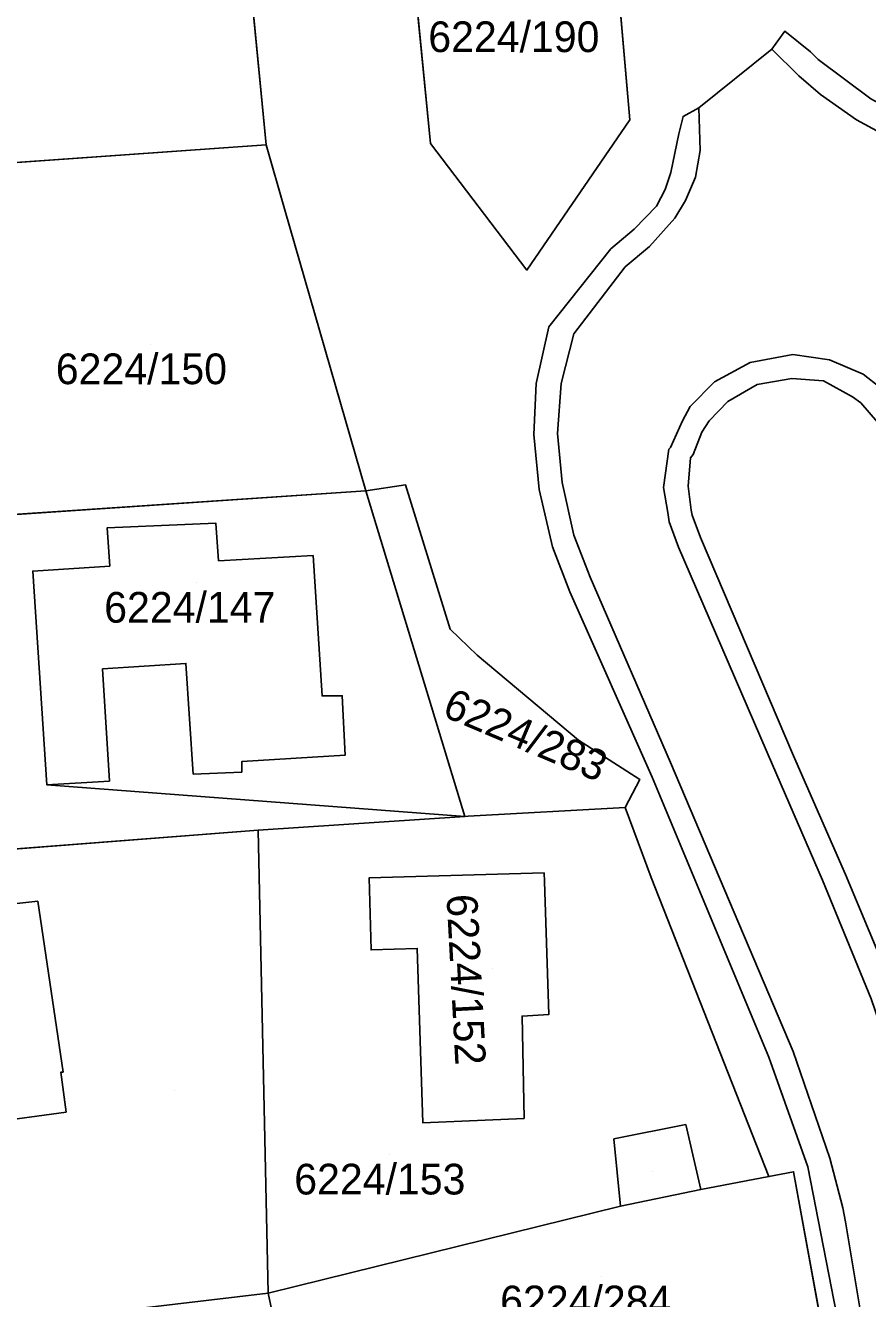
# Model space of a CAD drawing. Extents: x -266199 to -261993, y -1239047 to -1235108.
# Drawn here: x -263817.4 to -263762.5, y -1235963.6 to -1235880.6 of the extents above; entities that cross this region are included whole.
import ezdxf

# ---------------------------------------------------------------- set-up
doc = ezdxf.new("R2010")
doc.units = 0
for name, color, linetype in [('body_kn', 7, 'Continuous'), ('kladpar_druhypozemkov', 7, 'Continuous'), ('kladpar_hranice', 7, 'Continuous'), ('kladpar_parcelnecisla', 7, 'Continuous'), ('kladpar_plochy', 7, 'Continuous'), ('zappar_hrandruhpozemk', 7, 'Continuous')]:
    doc.layers.add(name, color=color, linetype=linetype)

msp = doc.modelspace()

# ---------------------------------------------------------------- linework, layer by layer
at = {"layer": 'body_kn'}
for p, q in [((-263767.91, -1235880.96), (-263767.91, -1235880.96)), ((-263768.76, -1235882.14), (-263768.76, -1235882.14)), ((-263768.76, -1235882.14), (-263768.76, -1235882.14)), ((-263766.25, -1235882.32), (-263766.25, -1235882.32)), ((-263765.75, -1235882.82), (-263765.75, -1235882.82)), ((-263767, -1235883.87), (-263767, -1235883.87)), ((-263765.6, -1235885.1), (-263765.6, -1235885.1)), ((-263773.53, -1235885.97), (-263773.53, -1235885.97)), ((-263778.03, -1235886.75), (-263778.03, -1235886.75)), ((-263774.55, -1235886.52), (-263774.55, -1235886.52)), ((-263763.25, -1235886.75), (-263763.25, -1235886.75)), ((-263774.82, -1235887.65), (-263774.82, -1235887.65)), ((-263801.72, -1235888.37), (-263801.72, -1235888.37)), ((-263801.72, -1235888.37), (-263801.72, -1235888.37)), ((-263791.01, -1235888.29), (-263791.01, -1235888.29)), ((-263791.01, -1235888.29), (-263791.01, -1235888.29)), ((-263773.44, -1235888.75), (-263773.44, -1235888.75)), ((-263775.35, -1235890.18), (-263775.35, -1235890.18)), ((-263773.75, -1235890.49), (-263773.75, -1235890.49)), ((-263775.71, -1235891.29), (-263775.71, -1235891.29)), ((-263774.39, -1235891.99), (-263774.39, -1235891.99)), ((-263800.52, -1235892.55), (-263800.52, -1235892.55)), ((-263776.28, -1235892.38), (-263776.28, -1235892.38)), ((-263775.08, -1235893.16), (-263775.08, -1235893.16)), ((-263777.73, -1235893.86), (-263777.73, -1235893.86)), ((-263779.26, -1235895.15), (-263779.26, -1235895.15)), ((-263776.75, -1235894.99), (-263776.75, -1235894.99)), ((-263784.73, -1235896.53), (-263784.73, -1235896.53)), ((-263778.33, -1235896.33), (-263778.33, -1235896.33)), ((-263783.31, -1235900.24), (-263783.31, -1235900.24)), ((-263781.67, -1235900.68), (-263781.67, -1235900.68)), ((-263770.18, -1235902.55), (-263770.18, -1235902.55)), ((-263767.39, -1235902.03), (-263767.39, -1235902.03)), ((-263765.01, -1235902.38), (-263765.01, -1235902.38)), ((-263767.46, -1235903.59), (-263767.46, -1235903.59)), ((-263762.82, -1235903.31), (-263762.82, -1235903.31)), ((-263784.13, -1235903.93), (-263784.13, -1235903.93)), ((-263782.49, -1235903.93), (-263782.49, -1235903.93)), ((-263772.51, -1235903.81), (-263772.51, -1235903.81)), ((-263769.72, -1235903.99), (-263769.72, -1235903.99)), ((-263765.4, -1235903.76), (-263765.4, -1235903.76)), ((-263771.63, -1235905.1), (-263771.63, -1235905.1)), ((-263763.51, -1235904.8), (-263763.51, -1235904.8)), ((-263762.96, -1235905.19), (-263762.96, -1235905.19)), ((-263774.08, -1235905.43), (-263774.08, -1235905.43)), ((-263774.6, -1235906.35), (-263774.6, -1235906.35)), ((-263772.85, -1235906.35), (-263772.85, -1235906.35)), ((-263784.27, -1235907.24), (-263784.27, -1235907.24)), ((-263782.73, -1235907.18), (-263782.73, -1235907.18)), ((-263773.32, -1235907.09), (-263773.32, -1235907.09)), ((-263775.49, -1235908.21), (-263775.49, -1235908.21)), ((-263775.37, -1235908.1), (-263775.37, -1235908.1)), ((-263773.89, -1235908.56), (-263773.89, -1235908.56)), ((-263774.06, -1235908.77), (-263774.06, -1235908.77)), ((-263795.23, -1235910.93), (-263795.23, -1235910.93)), ((-263795.23, -1235910.93), (-263795.23, -1235910.93)), ((-263792.64, -1235910.53), (-263792.64, -1235910.53)), ((-263792.64, -1235910.53), (-263792.64, -1235910.53)), ((-263783.93, -1235910.84), (-263783.93, -1235910.84)), ((-263782.44, -1235910.38), (-263782.44, -1235910.38)), ((-263775.82, -1235910.7), (-263775.82, -1235910.7)), ((-263774.21, -1235910.61), (-263774.21, -1235910.61)), ((-263775.55, -1235912.33), (-263775.55, -1235912.33)), ((-263774.03, -1235912.19), (-263774.03, -1235912.19)), ((-263773.95, -1235912.51), (-263773.95, -1235912.51)), ((-263812.08, -1235913.33), (-263812.08, -1235913.33)), ((-263805.01, -1235913.02), (-263805.01, -1235913.02)), ((-263775.46, -1235912.95), (-263775.46, -1235912.95)), ((-263781.68, -1235913.81), (-263781.68, -1235913.81)), ((-263773.41, -1235913.96), (-263773.41, -1235913.96)), ((-263798.66, -1235915.14), (-263798.66, -1235915.14)), ((-263783.07, -1235914.56), (-263783.07, -1235914.56)), ((-263774.84, -1235914.59), (-263774.84, -1235914.59)), ((-263811.92, -1235915.82), (-263811.92, -1235915.82)), ((-263804.82, -1235915.48), (-263804.82, -1235915.48)), ((-263816.93, -1235916.15), (-263816.93, -1235916.15)), ((-263780.6, -1235916.55), (-263780.6, -1235916.55)), ((-263781.94, -1235917.5), (-263781.94, -1235917.5)), ((-263789.73, -1235919.93), (-263789.73, -1235919.93)), ((-263787.97, -1235921.62), (-263787.97, -1235921.62)), ((-263812.38, -1235922.52), (-263812.38, -1235922.52)), ((-263806.95, -1235922.16), (-263806.95, -1235922.16)), ((-263798.08, -1235924.28), (-263798.08, -1235924.28)), ((-263796.76, -1235924.27), (-263796.76, -1235924.27)), ((-263781.37, -1235927.17), (-263781.37, -1235927.17)), ((-263803.3, -1235928.55), (-263803.3, -1235928.55)), ((-263796.58, -1235928.15), (-263796.58, -1235928.15)), ((-263767.35, -1235928.18), (-263767.35, -1235928.18)), ((-263806.47, -1235929.38), (-263806.47, -1235929.38)), ((-263803.31, -1235929.25), (-263803.31, -1235929.25)), ((-263775.37, -1235928.63), (-263775.37, -1235928.63)), ((-263768.72, -1235928.78), (-263768.72, -1235928.78)), ((-263816.02, -1235930.07), (-263816.02, -1235930.07)), ((-263816.02, -1235930.07), (-263816.02, -1235930.07)), ((-263811.94, -1235929.83), (-263811.94, -1235929.83)), ((-263811.94, -1235929.83), (-263811.94, -1235929.83)), ((-263777.38, -1235929.72), (-263777.38, -1235929.72)), ((-263776.57, -1235929.58), (-263776.57, -1235929.58)), ((-263778.32, -1235931.56), (-263778.32, -1235931.56)), ((-263778.32, -1235931.56), (-263778.32, -1235931.56)), ((-263788.78, -1235932.14), (-263788.78, -1235932.14)), ((-263788.78, -1235932.14), (-263788.78, -1235932.14)), ((-263788.55, -1235932.12), (-263788.55, -1235932.12)), ((-263802.25, -1235933.04), (-263802.25, -1235933.04)), ((-263783.61, -1235935.82), (-263783.61, -1235935.82)), ((-263763.97, -1235935.91), (-263763.97, -1235935.91)), ((-263795.02, -1235936.14), (-263795.02, -1235936.14)), ((-263795.02, -1235936.14), (-263795.02, -1235936.14)), ((-263783.59, -1235936.37), (-263783.59, -1235936.37)), ((-263776.64, -1235936.12), (-263776.64, -1235936.12)), ((-263765.47, -1235936.29), (-263765.47, -1235936.29)), ((-263816.6, -1235937.66), (-263816.6, -1235937.66)), ((-263794.88, -1235940.83), (-263794.88, -1235940.83)), ((-263791.88, -1235940.74), (-263791.88, -1235940.74)), ((-263785.04, -1235945.15), (-263785.04, -1235945.15)), ((-263783.29, -1235945.04), (-263783.29, -1235945.04)), ((-263767.37, -1235947.45), (-263767.37, -1235947.45)), ((-263768.97, -1235947.82), (-263768.97, -1235947.82)), ((-263815.1, -1235948.79), (-263815.1, -1235948.79)), ((-263814.95, -1235948.81), (-263814.95, -1235948.81)), ((-263814.76, -1235951.4), (-263814.76, -1235951.4)), ((-263791.52, -1235952.1), (-263791.52, -1235952.1)), ((-263784.91, -1235951.81), (-263784.91, -1235951.81)), ((-263774.37, -1235952.2), (-263774.37, -1235952.2)), ((-263779.07, -1235953.15), (-263779.07, -1235953.15)), ((-263766.42, -1235954.97), (-263766.42, -1235954.97)), ((-263764.98, -1235954.41), (-263764.98, -1235954.41)), ((-263768.96, -1235955.6), (-263768.96, -1235955.6)), ((-263767.35, -1235955.29), (-263767.35, -1235955.29)), ((-263773.39, -1235956.45), (-263773.39, -1235956.45)), ((-263773.39, -1235956.45), (-263773.39, -1235956.45)), ((-263778.63, -1235957.54), (-263778.63, -1235957.54)), ((-263764.15, -1235957.63), (-263764.15, -1235957.63)), ((-263763.97, -1235958.55), (-263763.97, -1235958.55)), ((-263801.6, -1235963.2), (-263801.6, -1235963.2)), ((-263801.6, -1235963.2), (-263801.6, -1235963.2))]:
    msp.add_line(p, q, dxfattribs=at)
at = {"layer": 'kladpar_druhypozemkov'}
for p, q in [((-263809.29, -1235901.37), (-263809.29, -1235901.37)), ((-263806.27, -1235916.91), (-263806.27, -1235916.91)), ((-263788.88, -1235924.52), (-263788.88, -1235924.52)), ((-263786.98, -1235942.06), (-263786.98, -1235942.06)), ((-263807.68, -1235949.99), (-263807.68, -1235949.99)), ((-263793.68, -1235954.17), (-263793.68, -1235954.17)), ((-263776.56, -1235955.26), (-263776.56, -1235955.26)), ((-263779.89, -1235962.11), (-263779.89, -1235962.11))]:
    msp.add_line(p, q, dxfattribs=at)
at = {"layer": 'kladpar_hranice'}
for p, q in [((-263795.23, -1235910.93), (-263792.64, -1235910.53)), ((-263795.23, -1235910.93), (-263788.78, -1235932.14)), ((-263788.78, -1235932.14), (-263795.23, -1235910.93)), ((-263788.78, -1235932.14), (-263816.02, -1235930.07)), ((-263816.02, -1235930.07), (-263788.78, -1235932.14))]:
    msp.add_line(p, q, dxfattribs=at)
for points in [[(-263803.68, -1235868.33), (-263801.72, -1235888.37), (-263843.4, -1235891.32), (-263847.17, -1235868.53), (-263844.09, -1235867.99), (-263838.8, -1235867.12), (-263818.89, -1235864.79), (-263803.68, -1235868.33)], [(-263791.01, -1235888.29), (-263792.98, -1235868.29), (-263783.13, -1235867.56), (-263778.86, -1235877.02), (-263778.03, -1235886.75), (-263784.73, -1235896.53), (-263791.01, -1235888.29)], [(-263792.98, -1235868.29), (-263791.01, -1235888.29), (-263784.73, -1235896.53), (-263778.03, -1235886.75), (-263778.86, -1235877.02), (-263783.13, -1235867.56), (-263792.98, -1235868.29)], [(-263765.34, -1235966.31), (-263767.35, -1235955.29), (-263768.96, -1235955.6), (-263776.64, -1235936.12), (-263778.32, -1235931.56), (-263777.38, -1235929.72), (-263781.37, -1235927.17), (-263787.97, -1235921.62), (-263789.73, -1235919.93), (-263792.64, -1235910.53), (-263795.23, -1235910.93), (-263800.52, -1235892.55), (-263801.72, -1235888.37), (-263803.68, -1235868.33)], [(-263801.72, -1235888.37), (-263800.52, -1235892.55), (-263795.23, -1235910.93), (-263839.97, -1235913.92), (-263843.4, -1235891.32), (-263801.72, -1235888.37)], [(-263788.78, -1235932.14), (-263802.25, -1235933.04), (-263836.32, -1235935.66), (-263839.97, -1235913.92), (-263795.23, -1235910.93)], [(-263792.64, -1235910.53), (-263789.73, -1235919.93), (-263787.97, -1235921.62), (-263781.37, -1235927.17), (-263777.38, -1235929.72), (-263778.32, -1235931.56), (-263788.55, -1235932.12), (-263788.78, -1235932.14)], [(-263816.02, -1235930.07), (-263811.94, -1235929.83), (-263812.38, -1235922.52), (-263806.95, -1235922.16), (-263806.47, -1235929.38), (-263803.31, -1235929.25), (-263803.3, -1235928.55), (-263796.58, -1235928.15), (-263796.76, -1235924.27), (-263798.08, -1235924.28), (-263798.66, -1235915.14), (-263804.82, -1235915.48), (-263805.01, -1235913.02), (-263812.08, -1235913.33), (-263811.92, -1235915.82), (-263816.93, -1235916.15), (-263816.02, -1235930.07)], [(-263811.94, -1235929.83), (-263816.02, -1235930.07), (-263816.93, -1235916.15), (-263811.92, -1235915.82), (-263812.08, -1235913.33), (-263805.01, -1235913.02), (-263804.82, -1235915.48), (-263798.66, -1235915.14), (-263798.08, -1235924.28), (-263796.76, -1235924.27), (-263796.58, -1235928.15), (-263803.3, -1235928.55), (-263803.31, -1235929.25), (-263806.47, -1235929.38), (-263806.95, -1235922.16), (-263812.38, -1235922.52), (-263811.94, -1235929.83)], [(-263778.32, -1235931.56), (-263776.64, -1235936.12), (-263768.96, -1235955.6), (-263773.39, -1235956.45), (-263778.63, -1235957.54), (-263801.6, -1235963.2), (-263802.25, -1235933.04), (-263788.78, -1235932.14), (-263788.55, -1235932.12), (-263778.32, -1235931.56)], [(-263801.6, -1235963.2), (-263831.56, -1235966.75), (-263836.32, -1235935.66), (-263802.25, -1235933.04), (-263801.6, -1235963.2)], [(-263783.61, -1235935.82), (-263795.02, -1235936.14), (-263794.88, -1235940.83), (-263791.88, -1235940.74), (-263791.52, -1235952.1), (-263784.91, -1235951.81), (-263785.04, -1235945.15), (-263783.29, -1235945.04), (-263783.59, -1235936.37), (-263783.61, -1235935.82)], [(-263795.02, -1235936.14), (-263783.61, -1235935.82), (-263783.59, -1235936.37), (-263783.29, -1235945.04), (-263785.04, -1235945.15), (-263784.91, -1235951.81), (-263791.52, -1235952.1), (-263791.88, -1235940.74), (-263794.88, -1235940.83), (-263795.02, -1235936.14)], [(-263789.48, -1235983.95), (-263797.02, -1235984.75), (-263801.6, -1235963.2), (-263778.63, -1235957.54), (-263773.39, -1235956.45), (-263768.96, -1235955.6), (-263767.35, -1235955.29), (-263765.34, -1235966.31), (-263767.83, -1235966.37), (-263768.27, -1235966.38), (-263790.44, -1235967.49), (-263790.14, -1235972.52), (-263790.03, -1235974.32), (-263789.48, -1235983.95)], [(-263801.6, -1235963.2), (-263797.02, -1235984.75), (-263813.88, -1235985.72), (-263817.69, -1235986.06), (-263828.93, -1235986.75), (-263831.56, -1235966.75), (-263801.6, -1235963.2)]]:
    msp.add_lwpolyline(points, dxfattribs=at)
at = {"layer": 'kladpar_plochy'}
for p, q in [((-263801.72, -1235888.37), (-263803.68, -1235868.33)), ((-263792.98, -1235868.29), (-263791.01, -1235888.29)), ((-263778.03, -1235886.75), (-263778.86, -1235877.02)), ((-263784.73, -1235896.53), (-263778.03, -1235886.75)), ((-263843.4, -1235891.32), (-263801.72, -1235888.37)), ((-263801.72, -1235888.37), (-263800.52, -1235892.55)), ((-263800.52, -1235892.55), (-263801.72, -1235888.37)), ((-263791.01, -1235888.29), (-263784.73, -1235896.53)), ((-263800.52, -1235892.55), (-263795.23, -1235910.93)), ((-263795.23, -1235910.93), (-263800.52, -1235892.55)), ((-263839.97, -1235913.92), (-263795.23, -1235910.93)), ((-263795.23, -1235910.93), (-263839.97, -1235913.92)), ((-263792.64, -1235910.53), (-263795.23, -1235910.93)), ((-263795.23, -1235910.93), (-263788.78, -1235932.14)), ((-263789.73, -1235919.93), (-263792.64, -1235910.53)), ((-263805.01, -1235913.02), (-263812.08, -1235913.33)), ((-263812.08, -1235913.33), (-263811.92, -1235915.82)), ((-263804.82, -1235915.48), (-263805.01, -1235913.02)), ((-263798.66, -1235915.14), (-263804.82, -1235915.48)), ((-263798.08, -1235924.28), (-263798.66, -1235915.14)), ((-263811.92, -1235915.82), (-263816.93, -1235916.15)), ((-263816.93, -1235916.15), (-263816.02, -1235930.07)), ((-263787.97, -1235921.62), (-263789.73, -1235919.93)), ((-263781.37, -1235927.17), (-263787.97, -1235921.62)), ((-263812.38, -1235922.52), (-263806.95, -1235922.16)), ((-263811.94, -1235929.83), (-263812.38, -1235922.52)), ((-263806.95, -1235922.16), (-263806.47, -1235929.38)), ((-263796.76, -1235924.27), (-263798.08, -1235924.28)), ((-263796.58, -1235928.15), (-263796.76, -1235924.27)), ((-263777.38, -1235929.72), (-263781.37, -1235927.17)), ((-263803.31, -1235929.25), (-263803.3, -1235928.55)), ((-263803.3, -1235928.55), (-263796.58, -1235928.15)), ((-263806.47, -1235929.38), (-263803.31, -1235929.25)), ((-263816.02, -1235930.07), (-263811.94, -1235929.83)), ((-263778.32, -1235931.56), (-263777.38, -1235929.72)), ((-263788.55, -1235932.12), (-263778.32, -1235931.56)), ((-263778.32, -1235931.56), (-263776.64, -1235936.12)), ((-263776.64, -1235936.12), (-263778.32, -1235931.56)), ((-263802.25, -1235933.04), (-263788.78, -1235932.14)), ((-263788.78, -1235932.14), (-263802.25, -1235933.04)), ((-263788.78, -1235932.14), (-263788.55, -1235932.12)), ((-263802.25, -1235933.04), (-263836.32, -1235935.66)), ((-263801.6, -1235963.2), (-263802.25, -1235933.04)), ((-263783.61, -1235935.82), (-263795.02, -1235936.14)), ((-263783.59, -1235936.37), (-263783.61, -1235935.82)), ((-263795.02, -1235936.14), (-263794.88, -1235940.83)), ((-263783.29, -1235945.04), (-263783.59, -1235936.37)), ((-263776.64, -1235936.12), (-263768.96, -1235955.6)), ((-263768.96, -1235955.6), (-263776.64, -1235936.12)), ((-263794.88, -1235940.83), (-263791.88, -1235940.74)), ((-263791.88, -1235940.74), (-263791.52, -1235952.1)), ((-263785.04, -1235945.15), (-263783.29, -1235945.04)), ((-263784.91, -1235951.81), (-263785.04, -1235945.15)), ((-263791.52, -1235952.1), (-263784.91, -1235951.81)), ((-263768.96, -1235955.6), (-263773.39, -1235956.45)), ((-263767.35, -1235955.29), (-263768.96, -1235955.6)), ((-263765.34, -1235966.31), (-263767.35, -1235955.29)), ((-263773.39, -1235956.45), (-263778.63, -1235957.54)), ((-263778.63, -1235957.54), (-263801.6, -1235963.2))]:
    msp.add_line(p, q, dxfattribs=at)
for points in [[(-263803.68, -1235868.33), (-263801.72, -1235888.37), (-263843.4, -1235891.32), (-263847.17, -1235868.53), (-263844.09, -1235867.99), (-263838.8, -1235867.12), (-263818.89, -1235864.79)], [(-263791.01, -1235888.29), (-263792.98, -1235868.29), (-263783.13, -1235867.56), (-263778.86, -1235877.02), (-263778.03, -1235886.75), (-263784.73, -1235896.53)], [(-263792.64, -1235910.53), (-263789.73, -1235919.93), (-263787.97, -1235921.62), (-263781.37, -1235927.17), (-263777.38, -1235929.72), (-263778.32, -1235931.56), (-263788.55, -1235932.12), (-263788.78, -1235932.14), (-263795.23, -1235910.93)], [(-263811.94, -1235929.83), (-263816.02, -1235930.07), (-263816.93, -1235916.15), (-263811.92, -1235915.82), (-263812.08, -1235913.33), (-263805.01, -1235913.02), (-263804.82, -1235915.48), (-263798.66, -1235915.14), (-263798.08, -1235924.28), (-263796.76, -1235924.27), (-263796.58, -1235928.15), (-263803.3, -1235928.55), (-263803.31, -1235929.25), (-263806.47, -1235929.38), (-263806.95, -1235922.16), (-263812.38, -1235922.52)], [(-263801.6, -1235963.2), (-263831.56, -1235966.75), (-263836.32, -1235935.66), (-263802.25, -1235933.04)], [(-263795.02, -1235936.14), (-263783.61, -1235935.82), (-263783.59, -1235936.37), (-263783.29, -1235945.04), (-263785.04, -1235945.15), (-263784.91, -1235951.81), (-263791.52, -1235952.1), (-263791.88, -1235940.74), (-263794.88, -1235940.83)], [(-263789.48, -1235983.95), (-263797.02, -1235984.75), (-263801.6, -1235963.2), (-263778.63, -1235957.54), (-263773.39, -1235956.45), (-263768.96, -1235955.6), (-263767.35, -1235955.29), (-263765.34, -1235966.31), (-263767.83, -1235966.37), (-263768.27, -1235966.38), (-263790.44, -1235967.49), (-263790.14, -1235972.52), (-263790.03, -1235974.32)], [(-263801.6, -1235963.2), (-263797.02, -1235984.75), (-263813.88, -1235985.72), (-263817.69, -1235986.06), (-263828.93, -1235986.75), (-263831.56, -1235966.75)]]:
    msp.add_lwpolyline(points, close=True, dxfattribs=at)
at = {"layer": 'zappar_hrandruhpozemk'}
for p, q in [((-263768.76, -1235882.14), (-263773.53, -1235885.97)), ((-263783.31, -1235900.24), (-263779.26, -1235895.15)), ((-263781.67, -1235900.68), (-263782.49, -1235903.93)), ((-263767.39, -1235902.03), (-263770.18, -1235902.55)), ((-263771.63, -1235905.1), (-263772.85, -1235906.35)), ((-263767.35, -1235928.18), (-263763.97, -1235935.91)), ((-263814.95, -1235948.81), (-263816.6, -1235937.66)), ((-263774.37, -1235952.2), (-263779.07, -1235953.15)), ((-263773.39, -1235956.45), (-263774.37, -1235952.2)), ((-263779.07, -1235953.15), (-263778.63, -1235957.54)), ((-263764.22, -1235966.21), (-263766.42, -1235954.97))]:
    msp.add_line(p, q, dxfattribs=at)
for points in [[(-263751.22, -1235888.59), (-263755.55, -1235888.05), (-263758.13, -1235887.31), (-263760.32, -1235886.47), (-263762.32, -1235885.37), (-263765.75, -1235882.82), (-263766.25, -1235882.32), (-263767.91, -1235880.96), (-263768.76, -1235882.14)], [(-263755.72, -1235889.79), (-263758.97, -1235888.81), (-263760.89, -1235888.02), (-263763.25, -1235886.75), (-263765.6, -1235885.1), (-263767, -1235883.87), (-263768.76, -1235882.14)], [(-263779.26, -1235895.15), (-263777.73, -1235893.86), (-263776.28, -1235892.38), (-263775.71, -1235891.29), (-263775.35, -1235890.18), (-263774.82, -1235887.65), (-263774.55, -1235886.52), (-263773.53, -1235885.97), (-263773.44, -1235888.75), (-263773.75, -1235890.49), (-263774.39, -1235891.99), (-263775.08, -1235893.16), (-263776.75, -1235894.99), (-263778.33, -1235896.33), (-263781.67, -1235900.68)], [(-263766.42, -1235954.97), (-263768.97, -1235947.82), (-263776.57, -1235929.58), (-263781.94, -1235917.5), (-263783.07, -1235914.56), (-263783.93, -1235910.84), (-263784.27, -1235907.24), (-263784.13, -1235903.93), (-263783.31, -1235900.24)], [(-263770.18, -1235902.55), (-263772.51, -1235903.81), (-263774.08, -1235905.43), (-263774.6, -1235906.35), (-263775.37, -1235908.1), (-263775.49, -1235908.21), (-263775.82, -1235910.7), (-263775.55, -1235912.33), (-263775.46, -1235912.95), (-263774.84, -1235914.59), (-263768.72, -1235928.78), (-263765.47, -1235936.29), (-263762.29, -1235944.02), (-263758.41, -1235955.37), (-263757.49, -1235960.38), (-263756.63, -1235966.85), (-263756.2, -1235972.54)], [(-263749.06, -1235937.05), (-263754.48, -1235921.45), (-263757.26, -1235913.8), (-263758.4, -1235910.13), (-263759.77, -1235906.7), (-263761.7, -1235904.18), (-263762.82, -1235903.31), (-263765.01, -1235902.38), (-263767.39, -1235902.03)], [(-263750.46, -1235937.7), (-263755.74, -1235922.07), (-263758.46, -1235914.16), (-263759.97, -1235910.5), (-263761.33, -1235907.07), (-263762.96, -1235905.19), (-263763.51, -1235904.8), (-263765.4, -1235903.76), (-263767.46, -1235903.59), (-263769.72, -1235903.99), (-263771.63, -1235905.1)], [(-263782.49, -1235903.93), (-263782.73, -1235907.18), (-263782.44, -1235910.38), (-263781.68, -1235913.81), (-263780.6, -1235916.55), (-263775.37, -1235928.63), (-263767.37, -1235947.45), (-263764.98, -1235954.41), (-263764.15, -1235957.63), (-263763.97, -1235958.55), (-263762.74, -1235965.84)], [(-263772.85, -1235906.35), (-263773.32, -1235907.09), (-263773.89, -1235908.56), (-263774.06, -1235908.77), (-263774.21, -1235910.61), (-263774.03, -1235912.19), (-263773.95, -1235912.51), (-263773.41, -1235913.96), (-263767.35, -1235928.18)], [(-263763.97, -1235935.91), (-263760.89, -1235943.3), (-263756.94, -1235955.01), (-263755.9, -1235960.48), (-263755.2, -1235966.7), (-263754.61, -1235972.49), (-263754.57, -1235973.97), (-263753.46, -1235992.4)], [(-263816.6, -1235937.66), (-263821.5, -1235938.19), (-263821.56, -1235937.8), (-263831.04, -1235939.31), (-263829.42, -1235949.75), (-263830.21, -1235949.91), (-263829.42, -1235955.88)], [(-263829.42, -1235955.88), (-263823.59, -1235955.15), (-263823.97, -1235952.72), (-263821.47, -1235952.31), (-263822.17, -1235947.51), (-263820.78, -1235947.33), (-263819.89, -1235952.11), (-263814.76, -1235951.4), (-263815.1, -1235948.79), (-263814.95, -1235948.81)]]:
    msp.add_lwpolyline(points, dxfattribs=at)

# ---------------------------------------------------------------- texts
at = {"layer": 'kladpar_parcelnecisla'}
for s, p in [('6224/190', (-263791.157, -1235882.33)), ('6224/150', (-263815.432, -1235903.97)), ('6224/147', (-263812.278, -1235919.51)), ('6224/153', (-263799.893, -1235956.77)), ('6224/284', (-263786.473, -1235964.71))]:
    msp.add_text(s, height=2, dxfattribs=at).set_placement(p)
for s, rotation, p in [('6224/283', 337, (-263790.331, -1235925.558)), ('6224/152', 273, (-263789.972, -1235937.244))]:
    msp.add_text(s, height=2, rotation=rotation, dxfattribs=at).set_placement(p)

doc.saveas('drawing.dxf')
